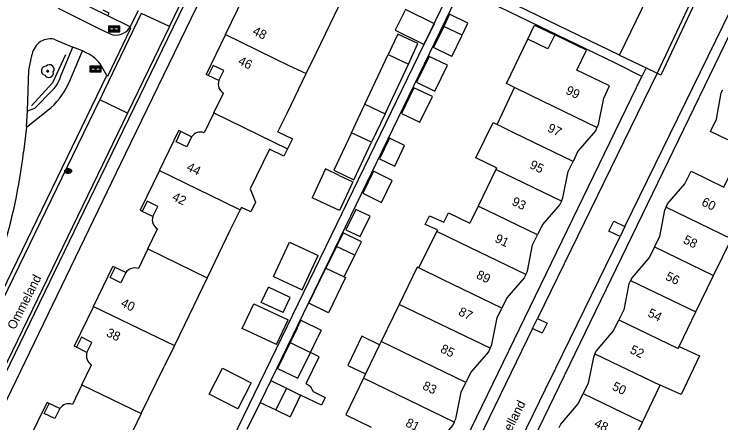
# Model space of a CAD drawing. Extents: x 194485 to 197793, y 468269 to 470822.
# Drawn here: x 197022.9 to 197116.4, y 469650.3 to 469704.4 of the extents above; entities that cross this region are included whole.
import ezdxf

# ---------------------------------------------------------------- set-up
doc = ezdxf.new("R2010")
doc.units = 0
for name, color, linetype in [('BGT begrenzing pand op maaiveld onder overbouw', 7, 'Continuous'), ('BGT grensvlak gebouwinstallatie plus 1', 7, 'Continuous'), ('BGT grensvlak overig bouwwerk uitbreiding populatie', 7, 'Continuous'), ('BGT grensvlak pand deel overbouw', 7, 'Continuous'), ('BGT grensvlak pand op maaiveld', 7, 'Continuous'), ('BGT grensvlak pand op maaiveld LR', 7, 'Continuous'), ('BGT grensvlak scheiding', 7, 'Continuous'), ('BGT grensvlak wegdeel', 7, 'Continuous'), ('BGT lijnelement scheiding geluidsscherm', 7, 'Continuous'), ('BGT lijnelement scheiding hek', 7, 'Continuous'), ('BGT puntobject bord verkeersbord', 7, 'Continuous'), ('BGT puntobject put inspectie- rioolput', 7, 'Continuous'), ('BGT puntobject vegetatieobject boom', 7, 'Continuous'), ('BGT tekst huisnummerreeks', 7, 'Continuous'), ('BGT tekst openbare ruimte label weg', 7, 'Continuous')]:
    doc.layers.add(name, color=color, linetype=linetype)

msp = doc.modelspace()

# ---------------------------------------------------------------- linework, layer by layer
at = {"layer": 'BGT begrenzing pand op maaiveld onder overbouw'}
for points in [[(197049.934, 469695.581), (197050.583, 469696.91), (197049.184, 469697.594), (197048.539, 469696.263)], [(197046.344, 469688.142), (197045.699, 469686.809), (197044.287, 469687.492), (197044.933, 469688.825)], [(197041.206, 469677.59), (197041.853, 469678.92), (197040.46, 469679.598), (197039.815, 469678.267)], [(197037.627, 469670.16), (197036.988, 469668.824), (197035.579, 469669.498), (197036.225, 469670.83)], [(197032.488, 469659.594), (197033.137, 469660.923), (197031.749, 469661.601), (197031.104, 469660.27)], [(197028.911, 469652.155), (197028.265, 469650.823), (197026.853, 469651.508), (197027.499, 469652.84)]]:
    msp.add_lwpolyline(points, dxfattribs=at)
at = {"layer": 'BGT grensvlak gebouwinstallatie plus 1'}
for p, q in [((197080.468, 469704.376), (197079.683, 469702.756)), ((197082.898, 469703.199), (197080.468, 469704.376)), ((197082.113, 469701.579), (197082.898, 469703.199)), ((197069.24, 469692.46), (197072.327, 469699.035)), ((197071.922, 469691.201), (197075.009, 469697.776)), ((197064.065, 469683.879), (197062.28, 469680.077)), ((197065.876, 469683.029), (197064.065, 469683.879)), ((197065.876, 469683.029), (197067.686, 469682.179)), ((197067.686, 469682.179), (197065.901, 469678.377)), ((197065.901, 469678.377), (197062.28, 469680.077)), ((197066.367, 469675.427), (197065.495, 469673.627)), ((197068.797, 469674.25), (197066.367, 469675.427)), ((197057.169, 469669.662), (197059.294, 469674.188)), ((197059.294, 469674.188), (197063.096, 469672.403)), ((197067.925, 469672.45), (197068.797, 469674.25)), ((197060.971, 469667.877), (197063.096, 469672.403)), ((197057.169, 469669.662), (197060.971, 469667.877)), ((197057.571, 469660.635), (197059.101, 469663.894)), ((197057.571, 469660.635), (197053.045, 469662.76)), ((197057.607, 469657.526), (197056.8, 469655.859)), ((197057.706, 469657.478), (197057.607, 469657.526)), ((197058.882, 469654.851), (197060.76, 469653.941)), ((197060.76, 469653.941), (197059.365, 469651.061)), ((197057.487, 469651.971), (197059.365, 469651.061))]:
    msp.add_line(p, q, dxfattribs=at)
for points in [[(197067.469, 469688.689), (197065.131, 469683.713), (197067.813, 469682.453), (197070.151, 469687.429)], [(197053.045, 469662.76), (197054.575, 469666.019), (197059.101, 469663.894)], [(197071.215, 469660.613), (197068.871, 469661.747), (197066.996, 469657.873), (197069.34, 469656.738)], [(197061.512, 469655.493), (197063.217, 469659.015), (197062.056, 469659.577)], [(197048.644, 469654.043), (197050.41, 469657.508), (197054.201, 469655.577), (197052.436, 469652.112), (197048.644, 469654.043)], [(197061.512, 469655.493), (197062.026, 469655.114), (197062.399, 469654.421)], [(197062.399, 469654.421), (197064.014, 469653.639), (197063.514, 469652.607), (197060.76, 469653.941)]]:
    msp.add_lwpolyline(points, dxfattribs=at)
at = {"layer": 'BGT grensvlak overig bouwwerk uitbreiding populatie'}
for p, q in [((197079.683, 469702.756), (197078.332, 469699.966)), ((197082.113, 469701.579), (197079.683, 469702.756)), ((197080.762, 469698.789), (197082.113, 469701.579)), ((197080.762, 469698.789), (197078.332, 469699.966)), ((197072.327, 469699.035), (197075.009, 469697.776)), ((197055.554, 469666.222), (197056.489, 469668.214)), ((197059.386, 469666.854), (197056.489, 469668.214)), ((197058.451, 469664.862), (197059.386, 469666.854)), ((197058.451, 469664.862), (197055.554, 469666.222)), ((197056.8, 469655.859), (197055.405, 469652.979)), ((197056.8, 469655.859), (197058.882, 469654.851)), ((197058.882, 469654.851), (197057.487, 469651.971)), ((197055.405, 469652.979), (197057.487, 469651.971))]:
    msp.add_line(p, q, dxfattribs=at)
for points in [[(197074.616, 469705.016), (197073.248, 469702.247), (197077.084, 469700.352), (197078.452, 469703.121), (197074.616, 469705.016)], [(197075.009, 469697.776), (197076.284, 469700.492), (197073.602, 469701.751), (197072.327, 469699.035)]]:
    msp.add_lwpolyline(points, dxfattribs=at)
at = {"layer": 'BGT grensvlak pand deel overbouw'}
for p, q in [((197049.934, 469695.581), (197048.539, 469696.263)), ((197046.344, 469688.142), (197044.933, 469688.825)), ((197041.206, 469677.59), (197039.815, 469678.267)), ((197037.627, 469670.16), (197036.225, 469670.83)), ((197032.488, 469659.594), (197031.104, 469660.27)), ((197028.911, 469652.155), (197027.499, 469652.84))]:
    msp.add_line(p, q, dxfattribs=at)
at = {"layer": 'BGT grensvlak pand op maaiveld'}
for p, q in [((197050.809, 469701.676), (197053.373, 469706.963)), ((197050.809, 469701.676), (197048.252, 469696.403)), ((197098.561, 469699.596), (197094.37, 469701.637)), ((197061.503, 469696.512), (197062.823, 469699.229)), ((197048.539, 469696.263), (197048.252, 469696.403)), ((197058.964, 469691.288), (197061.503, 469696.512)), ((197086.773, 469689.773), (197089.071, 469694.655)), ((197049.286, 469691.297), (197050.562, 469693.925)), ((197067.469, 469688.689), (197069.24, 469692.46)), ((197069.24, 469692.46), (197071.922, 469691.201)), ((197049.286, 469691.297), (197048.009, 469688.667)), ((197057.765, 469688.815), (197058.964, 469691.288)), ((197071.922, 469691.201), (197070.151, 469687.429)), ((197042.078, 469683.669), (197044.645, 469688.964)), ((197044.933, 469688.825), (197044.645, 469688.964)), ((197070.151, 469687.429), (197067.469, 469688.689)), ((197056.644, 469686.504), (197054.094, 469681.246)), ((197042.078, 469683.669), (197039.528, 469678.407)), ((197086.588, 469683.82), (197084.234, 469678.959)), ((197086.687, 469684.025), (197086.588, 469683.82)), ((197039.815, 469678.267), (197039.528, 469678.407)), ((197052.762, 469678.463), (197051.415, 469675.723)), ((197084.234, 469678.959), (197083.14, 469676.701)), ((197040.544, 469673.291), (197041.818, 469675.947)), ((197051.415, 469675.723), (197048.395, 469669.488)), ((197076.402, 469670.775), (197078.757, 469675.617)), ((197115.388, 469669.794), (197117.742, 469674.65)), ((197065.495, 469673.627), (197064.105, 469670.756)), ((197067.925, 469672.45), (197065.495, 469673.627)), ((197040.544, 469673.291), (197039.294, 469670.685)), ((197066.535, 469669.579), (197067.925, 469672.45)), ((197033.367, 469665.668), (197035.937, 469670.968)), ((197036.225, 469670.83), (197035.937, 469670.968)), ((197113.038, 469664.946), (197115.388, 469669.794)), ((197048.395, 469669.488), (197045.376, 469663.254)), ((197073.803, 469665.956), (197071.423, 469661.042)), ((197033.367, 469665.668), (197030.817, 469660.41)), ((197110.823, 469660.376), (197113.038, 469664.946)), ((197045.376, 469663.254), (197044.052, 469660.517)), ((197060.295, 469662.824), (197059.356, 469660.885)), ((197062.056, 469659.577), (197062.995, 469661.516)), ((197031.104, 469660.27), (197030.817, 469660.41)), ((197044.052, 469660.517), (197042.705, 469657.732)), ((197059.356, 469660.885), (197057.706, 469657.478)), ((197071.215, 469660.613), (197069.34, 469656.738)), ((197071.423, 469661.042), (197071.215, 469660.613)), ((197099.699, 469659.418), (197099.484, 469658.98)), ((197099.484, 469658.98), (197098.806, 469655.527)), ((197031.837, 469655.303), (197033.109, 469657.951)), ((197039.683, 469651.499), (197042.705, 469657.732)), ((197069.34, 469656.738), (197069.07, 469656.181)), ((197031.837, 469655.303), (197030.582, 469652.692)), ((197098.806, 469655.527), (197098.144, 469654.163)), ((197105.971, 469650.368), (197108.33, 469655.234)), ((197024.638, 469647.674), (197027.212, 469652.979)), ((197027.499, 469652.84), (197027.212, 469652.979)), ((197039.683, 469651.499), (197037.957, 469647.937)), ((197103.639, 469645.557), (197105.971, 469650.368))]:
    msp.add_line(p, q, dxfattribs=at)
for points in [[(197062.823, 469699.229), (197065.867, 469705.515), (197064.605, 469706.131)], [(197090.806, 469701.085), (197091.71, 469702.936), (197094.37, 469701.637)], [(197089.071, 469694.655), (197087.979, 469695.196), (197090.806, 469701.085)], [(197099.96, 469689.356), (197100.167, 469689.788), (197100.853, 469693.251), (197101.642, 469694.881), (197097.299, 469696.982), (197098.561, 469699.596)], [(197076.1, 469695.358), (197078.53, 469694.181), (197080.195, 469697.619), (197077.765, 469698.796), (197076.1, 469695.358)], [(197074.103, 469691.236), (197076.533, 469690.059), (197078.185, 469693.47), (197075.755, 469694.647), (197074.103, 469691.236)], [(197118.006, 469684.118), (197119.286, 469686.759), (197114.968, 469688.853), (197115.757, 469690.494), (197116.404, 469693.945), (197116.604, 469694.372)], [(197086.687, 469684.025), (197083.954, 469685.368), (197086.251, 469690.016), (197086.773, 469689.773)], [(197099.96, 469689.356), (197099.751, 469688.922), (197097.447, 469686.22), (197096.8, 469684.886)], [(197057.765, 469688.815), (197059.688, 469687.855), (197059.041, 469686.557)], [(197071.191, 469685.216), (197073.205, 469684.242), (197074.518, 469687.001), (197072.504, 469687.975), (197071.191, 469685.216)], [(197059.041, 469686.557), (197058.542, 469685.557), (197056.644, 469686.504)], [(197095.255, 469679.623), (197095.461, 469680.062), (197096.159, 469683.563), (197096.8, 469684.886)], [(197109.108, 469678.836), (197109.314, 469679.256), (197111.604, 469681.917), (197112.406, 469683.57), (197116.725, 469681.476), (197118.006, 469684.118)], [(197068.967, 469680.657), (197071.451, 469679.454), (197072.864, 469682.37), (197070.38, 469683.573), (197068.967, 469680.657)], [(197054.094, 469681.246), (197054.783, 469679.505), (197054.158, 469678.191), (197052.928, 469678.8), (197052.762, 469678.463)], [(197095.255, 469679.623), (197095.055, 469679.198), (197092.744, 469676.513), (197092.087, 469675.157)], [(197066.747, 469675.843), (197068.637, 469674.928), (197069.94, 469677.619), (197068.05, 469678.534), (197066.747, 469675.843)], [(197078.757, 469675.617), (197078.848, 469675.804), (197077.253, 469676.539), (197077.8, 469677.678), (197079.684, 469676.822), (197080.302, 469678.094), (197083.14, 469676.701)], [(197109.108, 469678.836), (197108.897, 469678.407), (197108.226, 469674.95), (197107.565, 469673.587)], [(197090.558, 469669.909), (197090.767, 469670.34), (197091.439, 469673.818), (197092.087, 469675.157)], [(197107.565, 469673.587), (197106.894, 469672.203), (197104.605, 469669.529), (197104.409, 469669.13)], [(197066.535, 469669.579), (197066.691, 469669.503), (197064.437, 469664.849), (197061.85, 469666.101), (197064.105, 469670.756)], [(197076.402, 469670.775), (197076.187, 469670.879), (197073.803, 469665.956)], [(197090.558, 469669.909), (197090.353, 469669.487), (197088.043, 469666.805), (197087.389, 469665.456)], [(197104.409, 469669.13), (197104.194, 469668.692), (197103.516, 469665.239), (197102.859, 469663.884)], [(197085.828, 469660.134), (197086.068, 469660.623), (197086.763, 469664.163), (197087.389, 469665.456)], [(197060.295, 469662.824), (197060.787, 469663.87), (197063.489, 469662.551), (197062.995, 469661.516)], [(197099.699, 469659.418), (197099.893, 469659.811), (197102.165, 469662.453), (197102.859, 469663.884)], [(197110.823, 469660.376), (197113.538, 469659.127), (197111.084, 469653.999), (197108.33, 469655.234)], [(197057.706, 469657.478), (197060.406, 469656.17), (197062.056, 469659.577)], [(197085.828, 469660.134), (197085.597, 469659.661), (197083.273, 469656.956), (197082.625, 469655.618)], [(197069.07, 469656.181), (197066.72, 469651.33), (197070.071, 469649.707)], [(197081.088, 469650.362), (197081.298, 469650.79), (197081.99, 469654.307), (197082.625, 469655.618)], [(197094.953, 469649.646), (197095.175, 469650.103), (197097.47, 469652.772), (197098.144, 469654.163)], [(197081.088, 469650.362), (197080.886, 469649.949), (197078.571, 469647.251), (197077.921, 469645.907)]]:
    msp.add_lwpolyline(points, dxfattribs=at)
for centre, radius, start, end in [((197051.24, 469695.129), 1.382, 160.92586, 240.6103), ((197047.494, 469687.397), 1.37, 67.92528, 147.07645), ((197042.563, 469677.16), 1.423, 162.40952, 238.45013), ((197038.79, 469669.376), 1.402, 68.93928, 146.023), ((197033.789, 469659.147), 1.376, 161.03651, 240.37338), ((197030.073, 469651.408), 1.381, 68.3644, 147.26672)]:
    msp.add_arc(centre, radius, start, end, dxfattribs=at)
at = {"layer": 'BGT grensvlak pand op maaiveld LR'}
for p, q in [((197050.809, 469701.676), (197059.217, 469697.585)), ((197059.217, 469697.585), (197061.503, 469696.512)), ((197091.298, 469693.549), (197089.071, 469694.655)), ((197099.96, 469689.356), (197091.298, 469693.549)), ((197049.286, 469691.297), (197057.125, 469687.495)), ((197088.945, 469688.689), (197086.773, 469689.773)), ((197096.8, 469684.886), (197088.945, 469688.689)), ((197057.125, 469687.495), (197059.041, 469686.557)), ((197042.078, 469683.669), (197050.493, 469679.588)), ((197095.255, 469679.623), (197086.588, 469683.82)), ((197050.493, 469679.588), (197052.762, 469678.463)), ((197092.087, 469675.157), (197084.234, 469678.959)), ((197109.108, 469678.836), (197117.742, 469674.65)), ((197081.885, 469674.108), (197078.757, 469675.617)), ((197090.558, 469669.909), (197081.885, 469674.108)), ((197107.565, 469673.587), (197115.388, 469669.794)), ((197040.544, 469673.291), (197048.395, 469669.488)), ((197064.105, 469670.756), (197066.535, 469669.579)), ((197079.537, 469669.257), (197076.402, 469670.775)), ((197087.389, 469665.456), (197079.537, 469669.257)), ((197104.409, 469669.13), (197113.038, 469664.946)), ((197085.828, 469660.134), (197073.803, 469665.956)), ((197033.367, 469665.668), (197041.767, 469661.595)), ((197102.859, 469663.884), (197110.684, 469660.09)), ((197041.767, 469661.595), (197044.052, 469660.517)), ((197059.356, 469660.885), (197062.056, 469659.577)), ((197082.625, 469655.618), (197071.423, 469661.042)), ((197110.684, 469660.09), (197110.823, 469660.376)), ((197099.699, 469659.418), (197108.33, 469655.234)), ((197081.088, 469650.362), (197069.07, 469656.181)), ((197031.837, 469655.303), (197039.683, 469651.499)), ((197098.144, 469654.163), (197105.971, 469650.368))]:
    msp.add_line(p, q, dxfattribs=at)
msp.add_lwpolyline([(197094.37, 469701.637), (197093.466, 469699.786), (197090.806, 469701.085)], dxfattribs=at)
at = {"layer": 'BGT grensvlak scheiding'}
msp.add_arc((196583.208, 469858.128), 463.684, 338.56476, 341.47277, dxfattribs=at)
at = {"layer": 'BGT grensvlak wegdeel'}
for p, q in [((197043.406, 469702.728), (197057.08, 469730.956)), ((197102.948, 469698.97), (197114.62, 469722.963)), ((197119.306, 469720.759), (197107.918, 469696.55)), ((197035.27, 469704.158), (197032.929, 469705.328)), ((197043.406, 469702.728), (197039.71, 469704.468)), ((197103.666, 469676.264), (197117.667, 469704.951)), ((197118.297, 469703.334), (197079.521, 469623.258)), ((197043.406, 469702.728), (197037.854, 469691.268)), ((197038.217, 469702.699), (197038.14, 469702.555)), ((197028.343, 469701.003), (197030.617, 469700.004)), ((197029.153, 469696.511), (197030.617, 469700.004)), ((197031.885, 469699.525), (197030.617, 469700.004)), ((197030.241, 469695.542), (197031.885, 469699.525)), ((197032.474, 469699.206), (197031.885, 469699.525)), ((197102.948, 469698.97), (197106.454, 469697.266)), ((197105.906, 469696.136), (197102.417, 469697.879)), ((197035.122, 469696.275), (197034.4, 469697.517)), ((197106.454, 469697.266), (197105.906, 469696.136)), ((197106.454, 469697.266), (197107.918, 469696.55)), ((196997.799, 469619.157), (197035.122, 469696.275)), ((197107.918, 469696.55), (197092.098, 469664.077)), ((197006.72, 469636.398), (197034.176, 469693.056)), ((197037.854, 469691.268), (197034.176, 469693.056)), ((197037.854, 469691.268), (197010.418, 469634.606)), ((197024.489, 469689.43), (197027.762, 469692.008)), ((197024.489, 469689.43), (197024.626, 469691.578)), ((197024.489, 469689.43), (197024.1, 469686.096)), ((197103.666, 469676.264), (197103.013, 469674.925)), ((197103.013, 469674.925), (197101.552, 469675.638)), ((197094.514, 469657.511), (197103.013, 469674.925)), ((197091.456, 469662.76), (197092.098, 469664.077)), ((197091.456, 469662.76), (197077.86, 469634.853)), ((197093.164, 469654.744), (197094.514, 469657.511)), ((197089.327, 469646.883), (197093.164, 469654.744)), ((197055.405, 469652.979), (197053.661, 469649.379))]:
    msp.add_line(p, q, dxfattribs=at)
for points in [[(197006.792, 469622.085), (197037.607, 469685.876), (197059.341, 469730.756)], [(197005.359, 469623.011), (197032.143, 469678.319), (197057.247, 469730.184)], [(197121.7, 469724.604), (197108.398, 469696.324), (197107.918, 469696.55)], [(197102.948, 469698.97), (197081.418, 469709.433), (197044.453, 469633.124), (197062.107, 469624.497)], [(197102.417, 469697.879), (197081.972, 469707.825), (197057.607, 469657.526)], [(197028.703, 469705.164), (197034.078, 469702.493), (197035.577, 469701.757)], [(197039.681, 469704.481), (197034.75, 469694.293), (197034.176, 469693.056)], [(197035.27, 469704.158), (197035.444, 469704.507), (197034.625, 469704.926)], [(197039.288, 469704.835), (197038.798, 469703.888), (197038.217, 469702.699)], [(197038.217, 469702.699), (197038.112, 469702.733), (197035.27, 469704.158)], [(197038.14, 469702.555), (197038.265, 469702.499), (197035.199, 469696.109), (197035.122, 469696.275)], [(197024.626, 469691.578), (197024.789, 469696.977), (197025.24, 469699.081)], [(197066.255, 469623.638), (197066.33, 469623.793), (197069.998, 469622.027), (197105.906, 469696.136)], [(197024.626, 469691.578), (197025.58, 469691.931), (197027.909, 469694.264)], [(197101.552, 469675.638), (197102.206, 469676.977), (197103.666, 469676.264)], [(197092.098, 469664.077), (197093.366, 469663.458), (197092.723, 469662.141), (197091.456, 469662.76)]]:
    msp.add_lwpolyline(points, dxfattribs=at)
for centre, radius, start, end in [((197036.352, 469703.784), 2.17, 249.09174, 325.49662), ((197027.638, 469698.675), 2.432, 73.15381, 170.39438), ((197030.886, 469695.452), 4.076, 30.43474, 67.06717), ((197023.896, 469697.954), 5.452, 317.40512, 344.65468), ((197020.283, 469699.891), 10.866, 313.49432, 336.40856), ((196951.037, 469694.74), 73.572, 332.02193, 353.25262)]:
    msp.add_arc(centre, radius, start, end, dxfattribs=at)
at = {"layer": 'BGT lijnelement scheiding geluidsscherm'}
msp.add_lwpolyline([(197029.665, 469699.016), (197027.919, 469695.284), (197025.144, 469692.251)], dxfattribs=at)
at = {"layer": 'BGT lijnelement scheiding hek'}
msp.add_arc((196583.273, 469858.1), 463.864, 338.56462, 341.47374, dxfattribs=at)
at = {"layer": 'BGT puntobject bord verkeersbord'}
for points in [[(197035.337, 469702.81), (197035.337, 469702.06), (197036.837, 469702.06), (197036.837, 469702.81)], [(197036.737, 469702.71), (197036.737, 469702.16), (197035.437, 469702.16), (197035.437, 469702.71)], [(197035.437, 469702.71), (197035.437, 469702.16), (197036.737, 469702.16), (197036.737, 469702.71)], [(197036.637, 469702.61), (197036.637, 469702.26), (197035.537, 469702.26), (197035.537, 469702.61)], [(197032.883, 469697.491), (197032.883, 469696.741), (197034.383, 469696.741), (197034.383, 469697.491)], [(197034.283, 469697.391), (197034.283, 469696.841), (197032.983, 469696.841), (197032.983, 469697.391)], [(197032.983, 469697.391), (197032.983, 469696.841), (197034.283, 469696.841), (197034.283, 469697.391)], [(197034.183, 469697.291), (197034.183, 469696.941), (197033.083, 469696.941), (197033.083, 469697.291)]]:
    msp.add_lwpolyline(points, close=True, dxfattribs=at)
for centre, start, end in [((197036.087, 469702.435), 0, 180), ((197036.087, 469702.435), 180, 0), ((197033.633, 469697.116), 0, 180), ((197033.633, 469697.116), 180, 0)]:
    msp.add_arc(centre, 0.1, start, end, dxfattribs=at)
at = {"layer": 'BGT puntobject put inspectie- rioolput'}
for p, q in [((197029.917, 469683.647), (197029.76, 469683.647)), ((197030.26, 469683.647), (197030.103, 469683.647)), ((197029.76, 469683.572), (197029.917, 469683.572)), ((197030.103, 469683.572), (197030.26, 469683.572))]:
    msp.add_line(p, q, dxfattribs=at)
for centre, radius, start, end in [((197029.76, 469683.609), 0.0375, 90, 270), ((197030.01, 469683.609), 0.1, 0, 180), ((197030.01, 469683.609), 0.1, 157.97569, 180), ((197030.01, 469683.609), 0.1, 0, 22.02431), ((197030.26, 469683.609), 0.0375, 270, 90), ((197030.01, 469683.609), 0.1, 180, 202.02431), ((197030.01, 469683.609), 0.1, 180, 0), ((197030.01, 469683.609), 0.1, 337.97569, 0)]:
    msp.add_arc(centre, radius, start, end, dxfattribs=at)
msp.add_ellipse((197030.01, 469683.609), major_axis=(0.392, 0), ratio=0.689655, dxfattribs=at)
msp.add_open_spline([(197030.452, 469683.609), (197030.452, 469683.652), (197030.44, 469683.696), (197030.374, 469683.81), (197030.293, 469683.867), (197030.101, 469683.932), (197029.991, 469683.938), (197029.788, 469683.897), (197029.697, 469683.85), (197029.594, 469683.733), (197029.569, 469683.673), (197029.567, 469683.551), (197029.591, 469683.49), (197029.675, 469683.391), (197029.734, 469683.352), (197029.913, 469683.284), (197030.047, 469683.277), (197030.28, 469683.339), (197030.38, 469683.408), (197030.443, 469683.533), (197030.452, 469683.571), (197030.452, 469683.609)], degree=3, dxfattribs=at)
at = {"layer": 'BGT puntobject vegetatieobject boom'}
msp.add_circle((197027.302, 469696.836), 0.1, dxfattribs=at)
for centre, radius, start, end in [((197027.552, 469697.086), 0.6, 323.54458, 138.4658), ((197027.052, 469696.886), 0.6, 85.13702, 257.75442), ((197027.302, 469696.836), 0.1, 0, 180), ((197027.302, 469696.836), 0.1, 180, 0), ((197027.452, 469696.586), 0.6, 208.50578, 13.83556)]:
    msp.add_arc(centre, radius, start, end, dxfattribs=at)

# ---------------------------------------------------------------- texts
at = {"layer": 'BGT tekst huisnummerreeks'}
for s, rotation, p in [('48', 334.1, (197054.3, 469701.759)), ('46', 334.1, (197052.386, 469697.811)), ('99', 334.2, (197095.728, 469693.9)), ('97', 334.2, (197093.311, 469688.909)), ('44', 334.1, (197045.574, 469683.755)), ('95', 334.2, (197090.951, 469684.046)), ('42', 334.1, (197043.664, 469679.807)), ('93', 334.2, (197088.598, 469679.18)), ('60', 334.1, (197113.698, 469679.111)), ('91', 334.2, (197086.351, 469674.273)), ('58', 334.1, (197111.274, 469674.12)), ('89', 334.2, (197083.896, 469669.473)), ('56', 334.1, (197108.923, 469669.269)), ('40', 334.1, (197036.864, 469665.757)), ('87', 334.2, (197081.531, 469664.587)), ('54', 334.1, (197106.572, 469664.416)), ('38', 334.1, (197034.947, 469661.81)), ('85', 334.2, (197079.145, 469659.67)), ('52', 334.1, (197104.219, 469659.558)), ('83', 334.2, (197076.782, 469654.781)), ('50', 334.1, (197101.859, 469654.7)), ('81', 334.2, (197074.535, 469649.874)), ('48', 334.1, (197099.486, 469649.814))]:
    msp.add_text(s, height=1.2, rotation=rotation, dxfattribs=at).set_placement(p)
at = {"layer": 'BGT tekst openbare ruimte label weg'}
for s, p in [('Ommeland', (197022.95, 469662.506)), ('Mergelland', (197086.962, 469645.778))]:
    msp.add_text(s, height=1.2, rotation=63, dxfattribs=at).set_placement(p)

doc.saveas('drawing.dxf')
